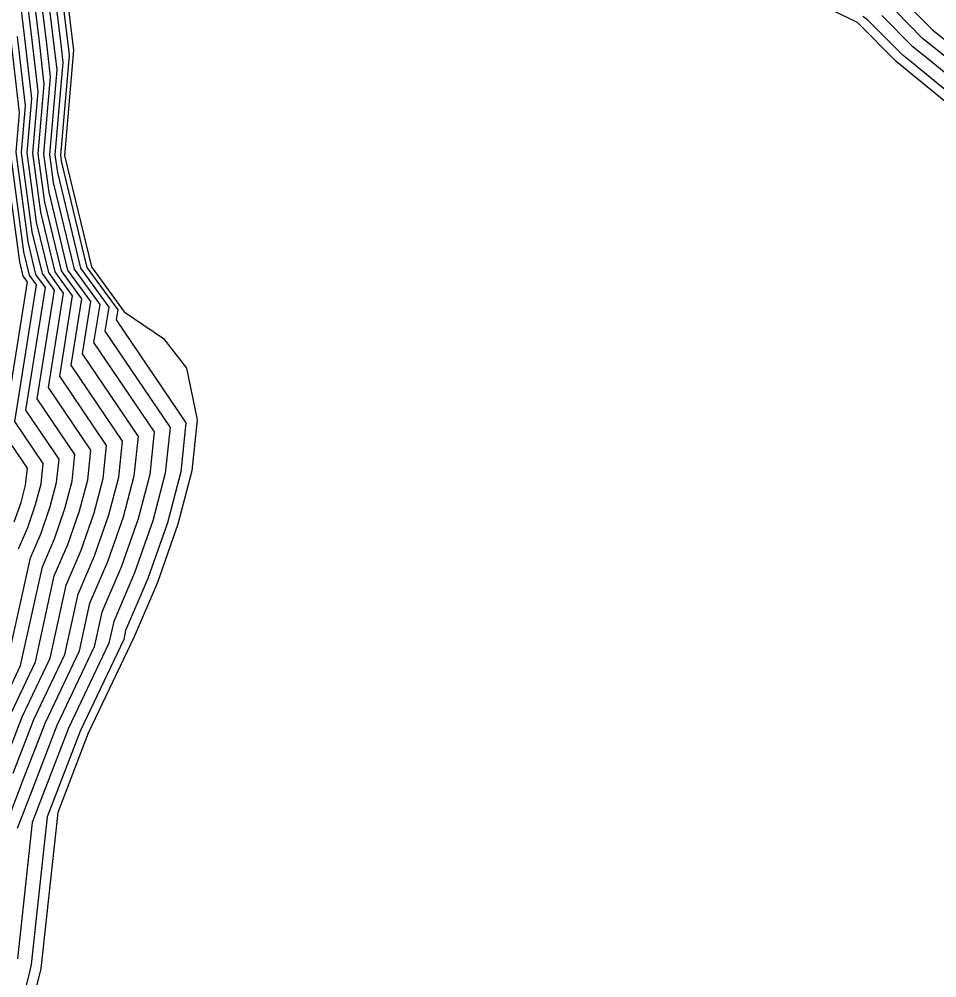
# Model space of a CAD drawing. Extents: x 2188792 to 2191981, y 386090 to 389710.
# Drawn here: x 2189476.1 to 2189533, y 386938.9 to 386998.4 of the extents above; entities that cross this region are included whole.
import ezdxf

# ---------------------------------------------------------------- set-up
doc = ezdxf.new("R2010")
doc.units = 0
for name, color, linetype in [('DTM Contours Major', 7, 'Continuous'), ('DTM Contours Minor', 7, 'Continuous'), ('PH Exist DTM Breakline', 7, 'Continuous')]:
    doc.layers.add(name, color=color, linetype=linetype)

msp = doc.modelspace()

# ---------------------------------------------------------------- linework, layer by layer
at = {"layer": 'DTM Contours Major'}
for points in [[(2189475.047, 386947.803), (2189476.303, 386951.082), (2189477.712, 386954.75), (2189479.828, 386959.198), (2189480.475, 386962.142), (2189481.584, 386964.729), (2189482.552, 386967.503), (2189483.22, 386970.044), (2189483.474, 386972.481), (2189480.004, 386977.611), (2189480.521, 386980.848), (2189479.101, 386982.802), (2189477.937, 386987.622), (2189477.619, 386989.991), (2189478.031, 386994.77), (2189477.793, 386996.835), (2189476.749, 387005.349)], [(2189531.315, 386999.086), (2189532.687, 386997.697), (2189535.427, 386995.511)], [(2189475.267, 386958.045), (2189476.787, 386964.961), (2189477.443, 386966.491), (2189478.016, 386968.133), (2189478.411, 386969.636), (2189478.561, 386971.077), (2189476.509, 386974.112), (2189477.722, 386981.718), (2189477.13, 386982.534), (2189476.644, 386984.547), (2189475.895, 386990.113), (2189476.104, 386992.539), (2189475.544, 386997.389)]]:
    msp.add_lwpolyline(points, dxfattribs=at)
at = {"layer": 'DTM Contours Minor'}
for points in [[(2189477.831, 387007.195), (2189479.142, 386996.503), (2189479.188, 386996.109), (2189478.653, 386989.918), (2189478.714, 386989.467), (2189480.284, 386982.963), (2189482.199, 386980.326), (2189482.101, 386979.71), (2189486.421, 386973.323), (2189486.105, 386970.289), (2189485.273, 386967.126), (2189484.068, 386963.671), (2189482.687, 386960.451), (2189482.564, 386959.891), (2189479.864, 386954.212), (2189478.065, 386949.53), (2189477.826, 386948.906), (2189476.825, 386939.744), (2189476.747, 386939.38), (2189475.602, 386934.732)], [(2189477.47, 387006.579), (2189478.692, 386996.613), (2189478.802, 386995.663), (2189478.308, 386989.942), (2189478.455, 386988.852), (2189479.89, 386982.91), (2189481.64, 386980.5), (2189481.402, 386979.01), (2189485.439, 386973.043), (2189485.144, 386970.207), (2189484.366, 386967.252), (2189483.24, 386964.024), (2189481.95, 386961.015), (2189481.652, 386959.66), (2189479.147, 386954.391), (2189477.477, 386950.048), (2189476.899, 386948.538), (2189475.976, 386940.087)], [(2189477.11, 387005.964), (2189478.243, 386996.724), (2189478.417, 386995.217), (2189477.963, 386989.966), (2189478.196, 386988.237), (2189479.495, 386982.856), (2189481.08, 386980.674), (2189480.703, 386978.311), (2189484.456, 386972.762), (2189484.182, 386970.126), (2189483.459, 386967.377), (2189482.412, 386964.376), (2189481.212, 386961.579), (2189480.74, 386959.429), (2189478.43, 386954.57), (2189476.89, 386950.565), (2189475.973, 386948.171)], [(2189475.716, 386951.599), (2189476.995, 386954.929), (2189478.915, 386958.968), (2189479.737, 386962.706), (2189480.756, 386965.081), (2189481.645, 386967.629), (2189482.258, 386969.962), (2189482.491, 386972.2), (2189479.305, 386976.911), (2189479.961, 386981.022), (2189478.707, 386982.749), (2189477.679, 386987.007), (2189477.274, 386990.015), (2189477.646, 386994.324), (2189477.343, 386996.946), (2189476.388, 387004.733)], [(2189475.128, 386952.117), (2189476.278, 386955.108), (2189478.003, 386958.737), (2189479, 386963.27), (2189479.928, 386965.434), (2189480.738, 386967.755), (2189481.297, 386969.881), (2189481.509, 386971.92), (2189478.606, 386976.211), (2189479.401, 386981.196), (2189478.313, 386982.695), (2189477.42, 386986.392), (2189476.929, 386990.04), (2189477.261, 386993.878), (2189476.893, 386997.057), (2189476.027, 387004.118)], [(2189475.561, 386955.288), (2189477.091, 386958.506), (2189478.262, 386963.834), (2189479.1, 386965.786), (2189479.83, 386967.881), (2189480.335, 386969.799), (2189480.526, 386971.639), (2189477.907, 386975.512), (2189478.842, 386981.37), (2189477.918, 386982.642), (2189477.161, 386985.777), (2189476.584, 386990.064), (2189476.875, 386993.431), (2189476.443, 386997.168), (2189475.667, 387003.502)], [(2189534.081, 386995.568), (2189532.079, 386997.165), (2189530.433, 386998.831)], [(2189537.168, 386990.946), (2189531.387, 386995.684), (2189530.865, 386996.1), (2189528.67, 386998.321), (2189528.377, 386998.512)], [(2189537.634, 386991.611), (2189532.734, 386995.626), (2189531.472, 386996.632), (2189529.552, 386998.576)], [(2189474.844, 386955.467), (2189476.179, 386958.276), (2189477.525, 386964.397), (2189478.272, 386966.139), (2189478.923, 386968.007), (2189479.373, 386969.717), (2189479.544, 386971.358), (2189477.208, 386974.812), (2189478.282, 386981.544), (2189477.524, 386982.588), (2189476.902, 386985.162), (2189476.24, 386990.088), (2189476.49, 386992.985), (2189475.994, 386997.278)], [(2189475.787, 386967.196), (2189476.202, 386968.384), (2189476.488, 386969.472), (2189476.597, 386970.516), (2189475.111, 386972.713), (2189476.603, 386982.066), (2189476.341, 386982.427), (2189476.126, 386983.317), (2189475.205, 386990.161)], [(2189476.05, 386965.525), (2189476.615, 386966.844), (2189477.109, 386968.259), (2189477.45, 386969.554), (2189477.579, 386970.797), (2189475.81, 386973.412), (2189477.163, 386981.892), (2189476.735, 386982.481), (2189476.385, 386983.932), (2189475.55, 386990.137)]]:
    msp.add_lwpolyline(points, dxfattribs=at)
at = {"layer": 'PH Exist DTM Breakline'}
for points in [[(2189478.086, 387007.629), (2189479.46, 386996.424), (2189478.896, 386989.901), (2189480.562, 386983.001), (2189482.594, 386980.204), (2189485.035, 386978.557), (2189486.465, 386976.726), (2189487.114, 386973.521), (2189486.784, 386970.347), (2189485.913, 386967.037), (2189484.652, 386963.423), (2189483.208, 386960.053), (2189480.37, 386954.085), (2189478.479, 386949.165), (2189477.423, 386939.503), (2189476.217, 386934.601)], [(2189536.84, 386990.478), (2189530.437, 386995.724), (2189528.048, 386998.142), (2189524.38, 386999.925)]]:
    msp.add_lwpolyline(points, dxfattribs=at)

doc.saveas('drawing.dxf')
